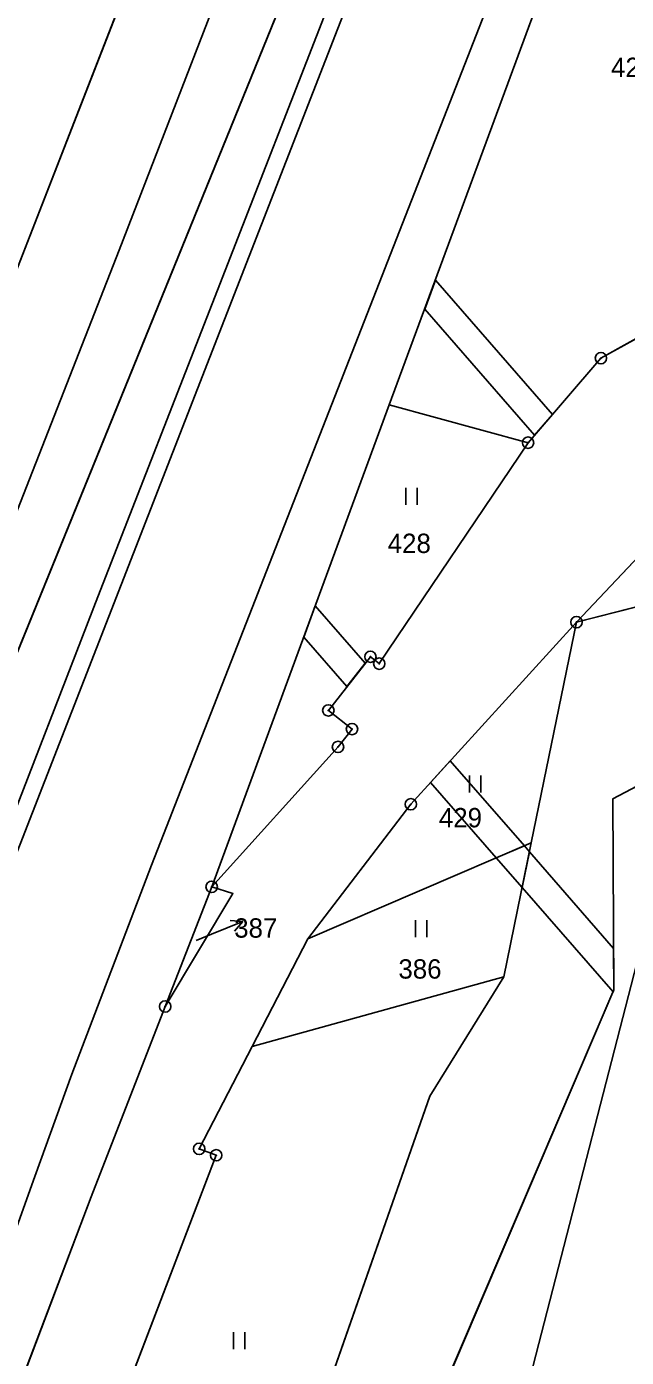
# Model space of a CAD drawing. Extents: x -689422 to -685210, y -987725 to -982160.
# Drawn here: x -686777.9 to -686725.1, y -986827.7 to -986710.7 of the extents above; entities that cross this region are included whole.
import ezdxf

# ---------------------------------------------------------------- set-up
doc = ezdxf.new("R2010")
doc.units = 0
for name, color, linetype in [('KN_Hranice_katastrální území', 7, 'Continuous'), ('KN_Hranice_parcel', 7, 'Continuous'), ('KN_Hranice_parcel_vnitrni_kresba', 7, 'Continuous'), ('KN_Parcelni cisla', 7, 'Continuous'), ('KN_Parcelni cisla_sipky', 7, 'Continuous'), ('KN_Polygon parcely', 7, 'Continuous'), ('KN_Pozemkove predmety', 7, 'Continuous'), ('KN_POZEMKY_OSTATNI PLOCHA', 7, 'Continuous'), ('KN_POZEMKY_TTP', 7, 'Continuous'), ('KN_POZEMKY_VODNI_PLOCHA', 7, 'Continuous'), ('KN_VYUZITI_07_vodni plocha_tok prirozeny', 7, 'Continuous'), ('KN_VYUZITI_16_ostatni plocha_silnice', 7, 'Continuous'), ('KN_VYUZITI_17_ostatni plocha_ostatni komunikace', 7, 'Continuous'), ('KN_Věcná břemena k části', 7, 'Continuous'), ('KN_Značky bodu BP', 7, 'Continuous'), ('KN_Značky kultur', 7, 'Continuous')]:
    doc.layers.add(name, color=color, linetype=linetype)

msp = doc.modelspace()

# ---------------------------------------------------------------- linework, layer by layer
at = {"layer": 'KN_Hranice_katastrální území'}
for points in [[(-686724.72, -986686.27), (-686745.98, -986743.92), (-686761.6, -986786.29), (-686765.69, -986796.81), (-686772.2, -986813.54), (-686788.05, -986855.4), (-686801.82, -986899.41), (-686814.9, -986951.63), (-686830.61, -987015.94), (-686830.99, -987018.25), (-686826.74, -987018.92), (-686814.31, -987020.88), (-686812.43, -987035.47), (-686802.9, -987044.34), (-686772.88, -987046.04), (-686759.82, -987052.91), (-686762.4, -987075.87)], [(-686762.4, -987075.87), (-686759.82, -987052.91), (-686772.88, -987046.04), (-686802.9, -987044.34), (-686812.43, -987035.47), (-686814.31, -987020.88), (-686826.74, -987018.92), (-686830.99, -987018.25), (-686830.61, -987015.94), (-686814.9, -986951.63), (-686801.82, -986899.41), (-686788.05, -986855.4), (-686772.2, -986813.54), (-686765.69, -986796.81), (-686761.6, -986786.29), (-686745.98, -986743.92), (-686724.72, -986686.27)]]:
    msp.add_lwpolyline(points, dxfattribs=at)
at = {"layer": 'KN_Hranice_parcel'}
for p, q in [((-686745.98, -986743.92), (-686724.72, -986686.27)), ((-686745.98, -986743.92), (-686724.72, -986686.27)), ((-686761.6, -986786.29), (-686745.98, -986743.92)), ((-686761.6, -986786.29), (-686745.98, -986743.92)), ((-686745.98, -986743.92), (-686733.78, -986747.24)), ((-686729.52, -986763.02), (-686733.5, -986782.43)), ((-686726.31, -986778.54), (-686709.75, -986769.81)), ((-686733.5, -986782.43), (-686753.13, -986790.87)), ((-686735.91, -986794.19), (-686733.5, -986782.43)), ((-686765.69, -986796.81), (-686761.6, -986786.29)), ((-686765.69, -986796.81), (-686761.6, -986786.29)), ((-686753.13, -986790.87), (-686758.03, -986800.32)), ((-686758.03, -986800.32), (-686735.91, -986794.19)), ((-686758.03, -986800.32), (-686762.7, -986809.33))]:
    msp.add_line(p, q, dxfattribs=at)
for points in [[(-686697.94, -986551.11), (-686704.24, -986571.75), (-686734.14, -986649.07), (-686744.92, -986676.93), (-686747.1, -986680.97), (-686748.33, -986684), (-686747.09, -986687.93), (-686785.68, -986782.79)], [(-686745.73, -986647.14), (-686763.71, -986693.4), (-686779.76, -986734.65)], [(-686733.78, -986747.24), (-686727.37, -986739.81), (-686722.22, -986736.95)], [(-686761.6, -986786.29), (-686750.49, -986773.99), (-686749.26, -986772.42), (-686751.34, -986770.78), (-686747.64, -986766.06), (-686746.86, -986766.67), (-686733.78, -986747.24)], [(-686711.36, -986749.26), (-686717.17, -986759.86), (-686729.52, -986763.02)], [(-686711.36, -986749.26), (-686717.52, -986750.32), (-686729.52, -986763.02)], [(-686729.52, -986763.02), (-686744.09, -986779.03), (-686753.13, -986790.87)], [(-686809.41, -987001.23), (-686789.66, -986963.46), (-686793.02, -986941.76), (-686776.16, -986905.04), (-686764.69, -986897.63), (-686759.68, -986873.58), (-686726.23, -986795.36), (-686726.31, -986778.54)], [(-686765.69, -986796.81), (-686759.73, -986786.88), (-686761.6, -986786.29)], [(-686787.49, -986883.95), (-686767.87, -986867.79), (-686751.67, -986831.15), (-686742.42, -986804.71), (-686735.91, -986794.19)], [(-686830.61, -987015.94), (-686814.9, -986951.63), (-686801.82, -986899.41), (-686788.05, -986855.4), (-686772.2, -986813.54), (-686765.69, -986796.81)], [(-686830.61, -987015.94), (-686814.9, -986951.63), (-686801.82, -986899.41), (-686788.05, -986855.4), (-686772.2, -986813.54), (-686765.69, -986796.81)], [(-686762.7, -986809.33), (-686761.2, -986809.89), (-686769.41, -986831.37), (-686787.49, -986883.95)]]:
    msp.add_lwpolyline(points, dxfattribs=at)
at = {"layer": 'KN_Hranice_parcel_vnitrni_kresba'}
for p, q in [((-686723.93, -986674.58), (-686766.9, -986784.38)), ((-686743.48, -986692.78), (-686779.52, -986785.32)), ((-686769.73, -986730.31), (-686759.4, -986703.61)), ((-686750.86, -986707.55), (-686761.1, -986733.84)), ((-686780.04, -986756.67), (-686769.73, -986730.31)), ((-686771.6, -986760.79), (-686761.1, -986733.84)), ((-686781.56, -986786.5), (-686771.6, -986760.79)), ((-686766.9, -986784.38), (-686773.9, -986802.76)), ((-686773.9, -986802.76), (-686777.15, -986811.76)), ((-686777.15, -986811.76), (-686794.26, -986859.43))]:
    msp.add_line(p, q, dxfattribs=at)
at = {"layer": 'KN_Parcelni cisla_sipky'}
for p, q in [((-686761.63, -986790.46), (-686758.85, -986789.34)), ((-686758.85, -986789.34), (-686759.96, -986789.25)), ((-686758.85, -986789.34), (-686759.59, -986790.18)), ((-686762.96, -986791), (-686761.63, -986790.46))]:
    msp.add_line(p, q, dxfattribs=at)
at = {"layer": 'KN_Polygon parcely'}
for points in [[(-686763.71, -986693.4), (-686779.76, -986734.65), (-686786.19, -986751.18), (-686790.79, -986765.49), (-686800.4, -986788.63), (-686805.65, -986802.54), (-686798.92, -986805.5), (-686794.86, -986807.28), (-686785.68, -986782.79), (-686747.09, -986687.93), (-686748.33, -986684), (-686747.1, -986680.97), (-686744.92, -986676.93), (-686734.14, -986649.07), (-686704.24, -986571.75), (-686697.94, -986551.11), (-686703.54, -986549.85), (-686710.43, -986548.3), (-686721.17, -986581.9), (-686738.37, -986628.2), (-686745.73, -986647.14)], [(-686745.73, -986647.14), (-686764.64, -986639.16), (-686789.26, -986687.12), (-686793.25, -986730.94), (-686779.76, -986734.65), (-686763.71, -986693.4)], [(-686727.37, -986739.81), (-686722.22, -986736.95), (-686721.81, -986735.47), (-686708.31, -986689.18), (-686724.72, -986686.27), (-686745.98, -986743.92), (-686733.78, -986747.24)], [(-686747.64, -986766.06), (-686746.86, -986766.67), (-686733.78, -986747.24), (-686745.98, -986743.92), (-686761.6, -986786.29), (-686750.49, -986773.99), (-686749.26, -986772.42), (-686751.34, -986770.78)], [(-686717.52, -986750.32), (-686729.52, -986763.02), (-686717.17, -986759.86), (-686711.36, -986749.26)], [(-686744.09, -986779.03), (-686753.13, -986790.87), (-686733.5, -986782.43), (-686729.52, -986763.02)], [(-686735.91, -986794.19), (-686733.5, -986782.43), (-686753.13, -986790.87), (-686758.03, -986800.32)], [(-686765.69, -986796.81), (-686759.73, -986786.88), (-686761.6, -986786.29)], [(-686751.67, -986831.15), (-686742.42, -986804.71), (-686735.91, -986794.19), (-686758.03, -986800.32), (-686762.7, -986809.33), (-686761.2, -986809.89), (-686769.41, -986831.37), (-686787.49, -986883.95), (-686767.87, -986867.79)]]:
    msp.add_lwpolyline(points, close=True, dxfattribs=at)
for points in [[(-686845.63, -987090.8), (-686832.82, -987035.14), (-686831.93, -987033.05), (-686831.23, -987029.88), (-686833.48, -987027.69), (-686832.07, -987023.08), (-686831.44, -987021.02), (-686830.99, -987018.25), (-686830.61, -987015.94), (-686814.9, -986951.63), (-686801.82, -986899.41), (-686788.05, -986855.4), (-686772.2, -986813.54), (-686765.69, -986796.81), (-686761.6, -986786.29), (-686745.98, -986743.92), (-686724.72, -986686.27)], [(-686747.09, -986687.93), (-686785.68, -986782.79), (-686794.86, -986807.28), (-686809.37, -986846.02), (-686821.44, -986885.64), (-686838.14, -986950.08), (-686858.63, -987033.94), (-686876.05, -987102.29)], [(-686722.22, -986736.95), (-686727.37, -986739.81), (-686733.78, -986747.24), (-686746.86, -986766.67), (-686747.64, -986766.06), (-686751.34, -986770.78), (-686749.26, -986772.42), (-686750.49, -986773.99), (-686761.6, -986786.29), (-686759.73, -986786.88), (-686765.69, -986796.81), (-686772.2, -986813.54), (-686788.05, -986855.4), (-686801.82, -986899.41), (-686814.9, -986951.63)], [(-686818.51, -986988.27), (-686805.42, -986939.9), (-686792.21, -986888.86), (-686788.43, -986886.67), (-686787.49, -986883.95), (-686769.41, -986831.37), (-686761.2, -986809.89), (-686762.7, -986809.33), (-686758.03, -986800.32), (-686753.13, -986790.87), (-686744.09, -986779.03), (-686729.52, -986763.02), (-686717.52, -986750.32)], [(-686717.17, -986759.86), (-686729.52, -986763.02), (-686733.5, -986782.43), (-686735.91, -986794.19), (-686742.42, -986804.71), (-686751.67, -986831.15), (-686767.87, -986867.79), (-686787.49, -986883.95), (-686788.43, -986886.67), (-686805.42, -986939.9), (-686818.51, -986988.27), (-686816.26, -987005.73), (-686809.04, -987002.95), (-686809.41, -987001.23), (-686789.66, -986963.46), (-686793.02, -986941.76), (-686776.16, -986905.04), (-686764.69, -986897.63), (-686759.68, -986873.58), (-686726.23, -986795.36), (-686726.31, -986778.54), (-686709.75, -986769.81)], [(-686709.75, -986769.81), (-686726.31, -986778.54), (-686726.23, -986795.36), (-686759.68, -986873.58), (-686764.69, -986897.63), (-686776.16, -986905.04), (-686793.02, -986941.76), (-686789.66, -986963.46), (-686809.41, -987001.23), (-686809.04, -987002.95), (-686807.14, -987011.89), (-686804, -987026.63), (-686790.62, -987035.24), (-686771.09, -987035.39), (-686751.12, -987047.52), (-686749.49, -987072.45)]]:
    msp.add_lwpolyline(points, dxfattribs=at)
at = {"layer": 'KN_Pozemkove predmety'}
msp.add_line((-686736.81, -986841.95), (-686713.34, -986750.66), dxfattribs=at)
at = {"layer": 'KN_POZEMKY_OSTATNI PLOCHA'}
for p, q in [((-686724.72, -986686.27), (-686745.98, -986743.92)), ((-686785.68, -986782.79), (-686747.09, -986687.93)), ((-686747.09, -986687.93), (-686785.68, -986782.79)), ((-686779.76, -986734.65), (-686763.71, -986693.4)), ((-686727.37, -986739.81), (-686722.22, -986736.95)), ((-686733.78, -986747.24), (-686727.37, -986739.81)), ((-686745.98, -986743.92), (-686761.6, -986786.29)), ((-686746.86, -986766.67), (-686733.78, -986747.24)), ((-686717.52, -986750.32), (-686729.52, -986763.02)), ((-686729.52, -986763.02), (-686744.09, -986779.03)), ((-686751.34, -986770.78), (-686747.64, -986766.06)), ((-686747.64, -986766.06), (-686746.86, -986766.67)), ((-686749.26, -986772.42), (-686751.34, -986770.78)), ((-686750.49, -986773.99), (-686749.26, -986772.42)), ((-686761.6, -986786.29), (-686750.49, -986773.99)), ((-686744.09, -986779.03), (-686753.13, -986790.87)), ((-686761.6, -986786.29), (-686765.69, -986796.81)), ((-686765.69, -986796.81), (-686761.6, -986786.29)), ((-686765.69, -986796.81), (-686759.73, -986786.88)), ((-686759.73, -986786.88), (-686765.69, -986796.81)), ((-686759.73, -986786.88), (-686761.6, -986786.29)), ((-686761.6, -986786.29), (-686759.73, -986786.88)), ((-686753.13, -986790.87), (-686758.03, -986800.32)), ((-686765.69, -986796.81), (-686772.2, -986813.54)), ((-686772.2, -986813.54), (-686765.69, -986796.81)), ((-686758.03, -986800.32), (-686762.7, -986809.33)), ((-686761.2, -986809.89), (-686769.41, -986831.37)), ((-686762.7, -986809.33), (-686761.2, -986809.89)), ((-686772.2, -986813.54), (-686788.05, -986855.4)), ((-686788.05, -986855.4), (-686772.2, -986813.54))]:
    msp.add_line(p, q, dxfattribs=at)
at = {"layer": 'KN_POZEMKY_TTP'}
for p, q in [((-686745.98, -986743.92), (-686724.72, -986686.27)), ((-686763.71, -986693.4), (-686779.76, -986734.65)), ((-686722.22, -986736.95), (-686727.37, -986739.81)), ((-686727.37, -986739.81), (-686733.78, -986747.24)), ((-686761.6, -986786.29), (-686745.98, -986743.92)), ((-686745.98, -986743.92), (-686733.78, -986747.24)), ((-686733.78, -986747.24), (-686745.98, -986743.92)), ((-686733.78, -986747.24), (-686746.86, -986766.67)), ((-686729.52, -986763.02), (-686717.52, -986750.32)), ((-686717.17, -986759.86), (-686729.52, -986763.02)), ((-686744.09, -986779.03), (-686729.52, -986763.02)), ((-686729.52, -986763.02), (-686733.5, -986782.43)), ((-686747.64, -986766.06), (-686751.34, -986770.78)), ((-686746.86, -986766.67), (-686747.64, -986766.06)), ((-686726.31, -986778.54), (-686709.75, -986769.81)), ((-686751.34, -986770.78), (-686749.26, -986772.42)), ((-686749.26, -986772.42), (-686750.49, -986773.99)), ((-686750.49, -986773.99), (-686761.6, -986786.29)), ((-686726.23, -986795.36), (-686726.31, -986778.54)), ((-686753.13, -986790.87), (-686744.09, -986779.03)), ((-686733.5, -986782.43), (-686753.13, -986790.87)), ((-686753.13, -986790.87), (-686733.5, -986782.43)), ((-686733.5, -986782.43), (-686735.91, -986794.19)), ((-686758.03, -986800.32), (-686753.13, -986790.87)), ((-686735.91, -986794.19), (-686758.03, -986800.32)), ((-686758.03, -986800.32), (-686735.91, -986794.19)), ((-686735.91, -986794.19), (-686742.42, -986804.71)), ((-686759.68, -986873.58), (-686726.23, -986795.36)), ((-686762.7, -986809.33), (-686758.03, -986800.32)), ((-686742.42, -986804.71), (-686751.67, -986831.15)), ((-686769.41, -986831.37), (-686761.2, -986809.89)), ((-686761.2, -986809.89), (-686762.7, -986809.33))]:
    msp.add_line(p, q, dxfattribs=at)
at = {"layer": 'KN_POZEMKY_VODNI_PLOCHA'}
for p, q in [((-686729.52, -986763.02), (-686717.17, -986759.86)), ((-686733.5, -986782.43), (-686729.52, -986763.02)), ((-686709.75, -986769.81), (-686726.31, -986778.54)), ((-686726.31, -986778.54), (-686726.23, -986795.36)), ((-686735.91, -986794.19), (-686733.5, -986782.43)), ((-686742.42, -986804.71), (-686735.91, -986794.19)), ((-686726.23, -986795.36), (-686759.68, -986873.58)), ((-686751.67, -986831.15), (-686742.42, -986804.71))]:
    msp.add_line(p, q, dxfattribs=at)
at = {"layer": 'KN_VYUZITI_07_vodni plocha_tok prirozeny'}
for p, q in [((-686729.52, -986763.02), (-686717.17, -986759.86)), ((-686733.5, -986782.43), (-686729.52, -986763.02)), ((-686709.75, -986769.81), (-686726.31, -986778.54)), ((-686726.31, -986778.54), (-686726.23, -986795.36)), ((-686735.91, -986794.19), (-686733.5, -986782.43)), ((-686742.42, -986804.71), (-686735.91, -986794.19)), ((-686726.23, -986795.36), (-686759.68, -986873.58)), ((-686751.67, -986831.15), (-686742.42, -986804.71))]:
    msp.add_line(p, q, dxfattribs=at)
at = {"layer": 'KN_VYUZITI_16_ostatni plocha_silnice'}
for p, q in [((-686724.72, -986686.27), (-686745.98, -986743.92)), ((-686785.68, -986782.79), (-686747.09, -986687.93)), ((-686747.09, -986687.93), (-686785.68, -986782.79)), ((-686779.76, -986734.65), (-686763.71, -986693.4)), ((-686745.98, -986743.92), (-686761.6, -986786.29)), ((-686761.6, -986786.29), (-686765.69, -986796.81)), ((-686765.69, -986796.81), (-686772.2, -986813.54)), ((-686772.2, -986813.54), (-686788.05, -986855.4))]:
    msp.add_line(p, q, dxfattribs=at)
at = {"layer": 'KN_VYUZITI_17_ostatni plocha_ostatni komunikace'}
for p, q in [((-686727.37, -986739.81), (-686722.22, -986736.95)), ((-686733.78, -986747.24), (-686727.37, -986739.81)), ((-686746.86, -986766.67), (-686733.78, -986747.24)), ((-686717.52, -986750.32), (-686729.52, -986763.02)), ((-686729.52, -986763.02), (-686744.09, -986779.03)), ((-686751.34, -986770.78), (-686747.64, -986766.06)), ((-686747.64, -986766.06), (-686746.86, -986766.67)), ((-686749.26, -986772.42), (-686751.34, -986770.78)), ((-686750.49, -986773.99), (-686749.26, -986772.42)), ((-686761.6, -986786.29), (-686750.49, -986773.99)), ((-686744.09, -986779.03), (-686753.13, -986790.87)), ((-686765.69, -986796.81), (-686761.6, -986786.29)), ((-686765.69, -986796.81), (-686759.73, -986786.88)), ((-686759.73, -986786.88), (-686765.69, -986796.81)), ((-686759.73, -986786.88), (-686761.6, -986786.29)), ((-686761.6, -986786.29), (-686759.73, -986786.88)), ((-686753.13, -986790.87), (-686758.03, -986800.32)), ((-686772.2, -986813.54), (-686765.69, -986796.81)), ((-686758.03, -986800.32), (-686762.7, -986809.33)), ((-686761.2, -986809.89), (-686769.41, -986831.37)), ((-686762.7, -986809.33), (-686761.2, -986809.89)), ((-686788.05, -986855.4), (-686772.2, -986813.54))]:
    msp.add_line(p, q, dxfattribs=at)
at = {"layer": 'KN_Věcná břemena k části'}
for points in [[(-686733.21, -986746.58), (-686731.63, -986744.75), (-686741.93, -986732.94), (-686742.87, -986735.5)], [(-686752.5, -986761.59), (-686753.5, -986764.33), (-686749.7, -986768.69), (-686748.1, -986766.64)], [(-686740.62, -986775.22), (-686742.35, -986777.12), (-686736.57, -986783.75), (-686734.1, -986782.69)], [(-686733.66, -986783.2), (-686734.1, -986782.69), (-686736.57, -986783.75), (-686734.3, -986786.35)], [(-686726.3, -986795.53), (-686726.23, -986795.36), (-686726.25, -986791.7), (-686733.66, -986783.2), (-686734.3, -986786.35)]]:
    msp.add_lwpolyline(points, close=True, dxfattribs=at)
at = {"layer": 'KN_Značky bodu BP'}
for centre, radius in [((-686727.37, -986739.81), 0.5), ((-686727.37, -986739.81), 0.0303), ((-686733.78, -986747.24), 0.5), ((-686733.78, -986747.24), 0.0303), ((-686729.52, -986763.02), 0.5), ((-686729.52, -986763.02), 0.0303), ((-686747.64, -986766.06), 0.5), ((-686747.64, -986766.06), 0.0303), ((-686746.86, -986766.67), 0.5), ((-686746.86, -986766.67), 0.0303), ((-686751.34, -986770.78), 0.5), ((-686751.34, -986770.78), 0.0303), ((-686749.26, -986772.42), 0.5), ((-686749.26, -986772.42), 0.0303), ((-686750.49, -986773.99), 0.5), ((-686750.49, -986773.99), 0.0303), ((-686744.09, -986779.03), 0.5), ((-686744.09, -986779.03), 0.0303), ((-686761.6, -986786.29), 0.5), ((-686761.6, -986786.29), 0.0303), ((-686765.69, -986796.81), 0.5), ((-686765.69, -986796.81), 0.0303), ((-686762.7, -986809.33), 0.5), ((-686762.7, -986809.33), 0.0303), ((-686761.2, -986809.89), 0.5), ((-686761.2, -986809.89), 0.0303)]:
    msp.add_circle(centre, radius, dxfattribs=at)
at = {"layer": 'KN_Značky kultur'}
for p, q in [((-686744.53, -986752.71), (-686744.53, -986751.21)), ((-686743.53, -986752.71), (-686743.53, -986751.21)), ((-686738.94, -986778.01), (-686738.94, -986776.51)), ((-686737.94, -986778.01), (-686737.94, -986776.51)), ((-686743.69, -986790.71), (-686743.69, -986789.21)), ((-686742.69, -986790.71), (-686742.69, -986789.21)), ((-686759.67, -986826.94), (-686759.67, -986825.44)), ((-686758.67, -986826.94), (-686758.67, -986825.44))]:
    msp.add_line(p, q, dxfattribs=at)

# ---------------------------------------------------------------- texts
at = {"layer": 'KN_Parcelni cisla'}
for s, p in [('427', (-686726.48, -986715.09)), ('428', (-686746.12, -986756.94)), ('429', (-686741.62, -986781.06)), ('387', (-686759.62, -986790.76)), ('386', (-686745.18, -986794.36))]:
    msp.add_text(s, height=1.7, dxfattribs=at).set_placement(p)

doc.saveas('drawing.dxf')
